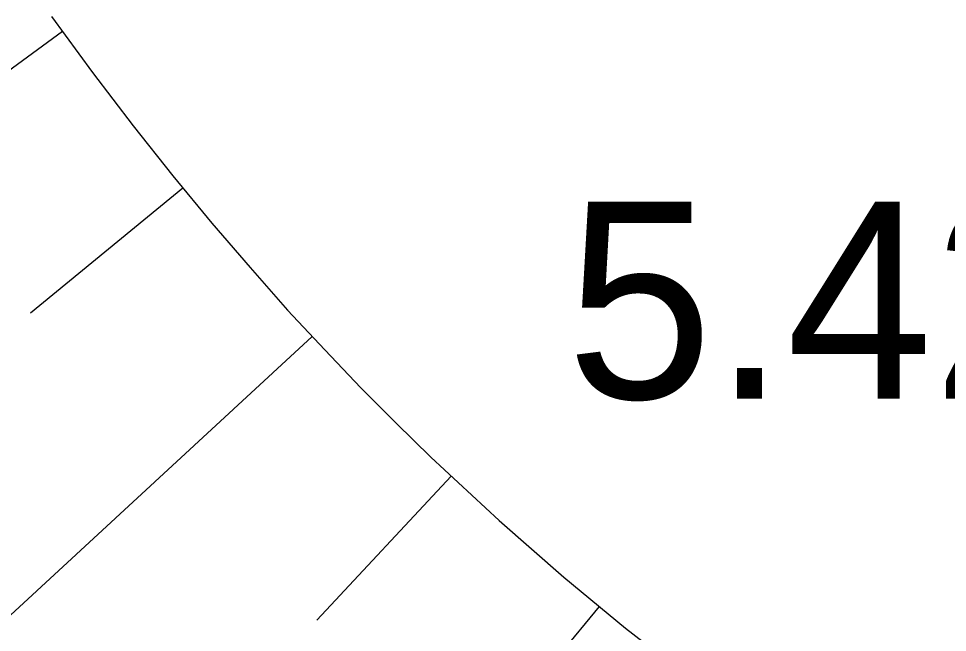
# Model space of a CAD drawing. Extents: x 519536 to 519949, y 326041 to 326519.
# Drawn here: x 519821.143 to 519823.498, y 326215.418 to 326216.976 of the extents above; entities that cross this region are included whole.
import ezdxf

# ---------------------------------------------------------------- set-up
doc = ezdxf.new("R2010")
doc.units = 0
for name, color, linetype in [('RELJ_AATZ_####_TKST_#', 7, 'Continuous'), ('RELJ_HORZ_PAMT_####_#', 7, 'Continuous'), ('RELJ_NOGA_####_####_#', 7, 'Continuous'), ('RELJ_NOGL_####_####_#', 7, 'Continuous')]:
    doc.layers.add(name, color=color, linetype=linetype)

msp = doc.modelspace()

# ---------------------------------------------------------------- linework, layer by layer
at = {"layer": 'RELJ_HORZ_PAMT_####_#'}
msp.add_spline([(519826.8905, 326212.0891), (519826.5705, 326211.929), (519826.1346, 326211.6743), (519825.7054, 326211.4081), (519825.489, 326211.278), (519825.2688, 326211.1539), (519824.6429, 326210.823), (519824.0005, 326210.5142), (519823.4965, 326210.3563), (519822.9688, 326210.2968), (519822.4338, 326210.306), (519822.1687, 326210.3271), (519821.9079, 326210.3543), (519821.6499, 326210.3944), (519821.3967, 326210.4591), (519821.1463, 326210.5524), (519820.8964, 326210.6786), (519820.1953, 326211.0809), (519819.4812, 326211.5037), (519819.137, 326211.7192), (519818.801, 326211.9465), (519818.4705, 326212.1835), (519818.1429, 326212.4282), (519817.8613, 326212.6611), (519817.6017, 326212.9154), (519817.3618, 326213.1909), (519817.139, 326213.4872), (519816.9685, 326213.7729), (519816.843, 326214.0781), (519816.7606, 326214.3908), (519816.7375, 326214.5517), (519816.7307, 326214.6334), (519816.7272, 326214.7158), (519816.7465, 326214.9884), (519816.7988, 326215.2584), (519816.9829, 326215.7797), (519817.4838, 326216.8395), (519817.5626, 326216.9982), (519817.6512, 326217.1545), (519817.8497, 326217.4617), (519818.2737, 326218.0681), (519818.5538, 326218.5439)], degree=3, dxfattribs=at)
at = {"layer": 'RELJ_NOGA_####_####_#'}
for p, q in [((519821.254, 326216.943), (519819.68, 326215.793)), ((519821.559, 326216.546), (519821.173, 326216.228)), ((519821.887, 326216.169), (519820.429, 326214.822)), ((519822.24, 326215.815), (519821.899, 326215.449)), ((519822.615, 326215.484), (519821.342, 326213.944))]:
    msp.add_line(p, q, dxfattribs=at)
msp.add_lwpolyline([(519821.226, 326216.981), (519821.33, 326216.839), (519821.433, 326216.704), (519821.534, 326216.577), (519821.633, 326216.457), (519821.73, 326216.344), (519821.825, 326216.236), (519821.919, 326216.135), (519822.011, 326216.039), (519822.1, 326215.949), (519822.188, 326215.863), (519822.361, 326215.702), (519822.525, 326215.558), (519822.682, 326215.429), (519822.831, 326215.313), (519822.972, 326215.208)], dxfattribs=at)
msp.add_lwpolyline([(519821.226, 326216.981), (519821.33, 326216.839), (519821.433, 326216.704), (519821.534, 326216.577), (519821.633, 326216.457), (519821.73, 326216.344), (519821.825, 326216.236), (519821.919, 326216.135), (519822.011, 326216.039), (519822.1, 326215.949), (519822.188, 326215.863), (519822.361, 326215.702), (519822.525, 326215.558), (519822.682, 326215.429), (519822.831, 326215.313), (519822.972, 326215.208)], dxfattribs=at)
msp.add_lwpolyline([(519821.226, 326216.981), (519821.33, 326216.839), (519821.433, 326216.704), (519821.534, 326216.577), (519821.633, 326216.457), (519821.73, 326216.344), (519821.825, 326216.236), (519821.919, 326216.135), (519822.011, 326216.039), (519822.1, 326215.949), (519822.188, 326215.863), (519822.361, 326215.702), (519822.525, 326215.558), (519822.682, 326215.429), (519822.831, 326215.313), (519822.972, 326215.208)], dxfattribs=at)
msp.add_lwpolyline([(519821.226, 326216.981), (519821.33, 326216.839), (519821.433, 326216.704), (519821.534, 326216.577), (519821.633, 326216.457), (519821.73, 326216.344), (519821.825, 326216.236), (519821.919, 326216.135), (519822.011, 326216.039), (519822.1, 326215.949), (519822.188, 326215.863), (519822.361, 326215.702), (519822.525, 326215.558), (519822.682, 326215.429), (519822.831, 326215.313), (519822.972, 326215.208)], dxfattribs=at)
msp.add_lwpolyline([(519821.226, 326216.981), (519821.33, 326216.839), (519821.433, 326216.704), (519821.534, 326216.577), (519821.633, 326216.457), (519821.73, 326216.344), (519821.825, 326216.236), (519821.919, 326216.135), (519822.011, 326216.039), (519822.1, 326215.949), (519822.188, 326215.863), (519822.361, 326215.702), (519822.525, 326215.558), (519822.682, 326215.429), (519822.831, 326215.313), (519822.972, 326215.208)], dxfattribs=at)
msp.add_lwpolyline([(519821.226, 326216.981), (519821.33, 326216.839), (519821.433, 326216.704), (519821.534, 326216.577), (519821.633, 326216.457), (519821.73, 326216.344), (519821.825, 326216.236), (519821.919, 326216.135), (519822.011, 326216.039), (519822.1, 326215.949), (519822.188, 326215.863), (519822.361, 326215.702), (519822.525, 326215.558), (519822.682, 326215.429), (519822.831, 326215.313), (519822.972, 326215.208)], dxfattribs=at)
msp.add_lwpolyline([(519821.226, 326216.981), (519821.33, 326216.839), (519821.433, 326216.704), (519821.534, 326216.577), (519821.633, 326216.457), (519821.73, 326216.344), (519821.825, 326216.236), (519821.919, 326216.135), (519822.011, 326216.039), (519822.1, 326215.949), (519822.188, 326215.863), (519822.361, 326215.702), (519822.525, 326215.558), (519822.682, 326215.429), (519822.831, 326215.313), (519822.972, 326215.208)], dxfattribs=at)
msp.add_lwpolyline([(519821.226, 326216.981), (519821.33, 326216.839), (519821.433, 326216.704), (519821.534, 326216.577), (519821.633, 326216.457), (519821.73, 326216.344), (519821.825, 326216.236), (519821.919, 326216.135), (519822.011, 326216.039), (519822.1, 326215.949), (519822.188, 326215.863), (519822.361, 326215.702), (519822.525, 326215.558), (519822.682, 326215.429), (519822.831, 326215.313), (519822.972, 326215.208)], dxfattribs=at)
msp.add_lwpolyline([(519821.226, 326216.981), (519821.33, 326216.839), (519821.433, 326216.704), (519821.534, 326216.577), (519821.633, 326216.457), (519821.73, 326216.344), (519821.825, 326216.236), (519821.919, 326216.135), (519822.011, 326216.039), (519822.1, 326215.949), (519822.188, 326215.863), (519822.361, 326215.702), (519822.525, 326215.558), (519822.682, 326215.429), (519822.831, 326215.313), (519822.972, 326215.208)], dxfattribs=at)
msp.add_lwpolyline([(519821.226, 326216.981), (519821.33, 326216.839), (519821.433, 326216.704), (519821.534, 326216.577), (519821.633, 326216.457), (519821.73, 326216.344), (519821.825, 326216.236), (519821.919, 326216.135), (519822.011, 326216.039), (519822.1, 326215.949), (519822.188, 326215.863), (519822.361, 326215.702), (519822.525, 326215.558), (519822.682, 326215.429), (519822.831, 326215.313), (519822.972, 326215.208)], dxfattribs=at)
msp.add_lwpolyline([(519821.226, 326216.981), (519821.33, 326216.839), (519821.433, 326216.704), (519821.534, 326216.577), (519821.633, 326216.457), (519821.73, 326216.344), (519821.825, 326216.236), (519821.919, 326216.135), (519822.011, 326216.039), (519822.1, 326215.949), (519822.188, 326215.863), (519822.361, 326215.702), (519822.525, 326215.558), (519822.682, 326215.429), (519822.831, 326215.313), (519822.972, 326215.208)], dxfattribs=at)
msp.add_lwpolyline([(519821.226, 326216.981), (519821.33, 326216.839), (519821.433, 326216.704), (519821.534, 326216.577), (519821.633, 326216.457), (519821.73, 326216.344), (519821.825, 326216.236), (519821.919, 326216.135), (519822.011, 326216.039), (519822.1, 326215.949), (519822.188, 326215.863), (519822.361, 326215.702), (519822.525, 326215.558), (519822.682, 326215.429), (519822.831, 326215.313), (519822.972, 326215.208)], dxfattribs=at)
msp.add_lwpolyline([(519821.226, 326216.981), (519821.33, 326216.839), (519821.433, 326216.704), (519821.534, 326216.577), (519821.633, 326216.457), (519821.73, 326216.344), (519821.825, 326216.236), (519821.919, 326216.135), (519822.011, 326216.039), (519822.1, 326215.949), (519822.188, 326215.863), (519822.361, 326215.702), (519822.525, 326215.558), (519822.682, 326215.429), (519822.831, 326215.313), (519822.972, 326215.208)], dxfattribs=at)
msp.add_lwpolyline([(519821.226, 326216.981), (519821.33, 326216.839), (519821.433, 326216.704), (519821.534, 326216.577), (519821.633, 326216.457), (519821.73, 326216.344), (519821.825, 326216.236), (519821.919, 326216.135), (519822.011, 326216.039), (519822.1, 326215.949), (519822.188, 326215.863), (519822.361, 326215.702), (519822.525, 326215.558), (519822.682, 326215.429), (519822.831, 326215.313), (519822.972, 326215.208)], dxfattribs=at)
msp.add_lwpolyline([(519821.226, 326216.981), (519821.33, 326216.839), (519821.433, 326216.704), (519821.534, 326216.577), (519821.633, 326216.457), (519821.73, 326216.344), (519821.825, 326216.236), (519821.919, 326216.135), (519822.011, 326216.039), (519822.1, 326215.949), (519822.188, 326215.863), (519822.361, 326215.702), (519822.525, 326215.558), (519822.682, 326215.429), (519822.831, 326215.313), (519822.972, 326215.208)], dxfattribs=at)
msp.add_lwpolyline([(519821.226, 326216.981), (519821.33, 326216.839), (519821.433, 326216.704), (519821.534, 326216.577), (519821.633, 326216.457), (519821.73, 326216.344), (519821.825, 326216.236), (519821.919, 326216.135), (519822.011, 326216.039), (519822.1, 326215.949), (519822.188, 326215.863), (519822.361, 326215.702), (519822.525, 326215.558), (519822.682, 326215.429), (519822.831, 326215.313), (519822.972, 326215.208)], dxfattribs=at)
msp.add_lwpolyline([(519821.226, 326216.981), (519821.33, 326216.839), (519821.433, 326216.704), (519821.534, 326216.577), (519821.633, 326216.457), (519821.73, 326216.344), (519821.825, 326216.236), (519821.919, 326216.135), (519822.011, 326216.039), (519822.1, 326215.949), (519822.188, 326215.863), (519822.361, 326215.702), (519822.525, 326215.558), (519822.682, 326215.429), (519822.831, 326215.313), (519822.972, 326215.208)], dxfattribs=at)
msp.add_lwpolyline([(519821.226, 326216.981), (519821.33, 326216.839), (519821.433, 326216.704), (519821.534, 326216.577), (519821.633, 326216.457), (519821.73, 326216.344), (519821.825, 326216.236), (519821.919, 326216.135), (519822.011, 326216.039), (519822.1, 326215.949), (519822.188, 326215.863), (519822.361, 326215.702), (519822.525, 326215.558), (519822.682, 326215.429), (519822.831, 326215.313), (519822.972, 326215.208)], dxfattribs=at)
msp.add_lwpolyline([(519821.226, 326216.981), (519821.33, 326216.839), (519821.433, 326216.704), (519821.534, 326216.577), (519821.633, 326216.457), (519821.73, 326216.344), (519821.825, 326216.236), (519821.919, 326216.135), (519822.011, 326216.039), (519822.1, 326215.949), (519822.188, 326215.863), (519822.361, 326215.702), (519822.525, 326215.558), (519822.682, 326215.429), (519822.831, 326215.313), (519822.972, 326215.208)], dxfattribs=at)
msp.add_lwpolyline([(519821.226, 326216.981), (519821.33, 326216.839), (519821.433, 326216.704), (519821.534, 326216.577), (519821.633, 326216.457), (519821.73, 326216.344), (519821.825, 326216.236), (519821.919, 326216.135), (519822.011, 326216.039), (519822.1, 326215.949), (519822.188, 326215.863), (519822.361, 326215.702), (519822.525, 326215.558), (519822.682, 326215.429), (519822.831, 326215.313), (519822.972, 326215.208)], dxfattribs=at)
msp.add_lwpolyline([(519821.226, 326216.981), (519821.33, 326216.839), (519821.433, 326216.704), (519821.534, 326216.577), (519821.633, 326216.457), (519821.73, 326216.344), (519821.825, 326216.236), (519821.919, 326216.135), (519822.011, 326216.039), (519822.1, 326215.949), (519822.188, 326215.863), (519822.361, 326215.702), (519822.525, 326215.558), (519822.682, 326215.429), (519822.831, 326215.313), (519822.972, 326215.208)], dxfattribs=at)
msp.add_lwpolyline([(519821.226, 326216.981), (519821.33, 326216.839), (519821.433, 326216.704), (519821.534, 326216.577), (519821.633, 326216.457), (519821.73, 326216.344), (519821.825, 326216.236), (519821.919, 326216.135), (519822.011, 326216.039), (519822.1, 326215.949), (519822.188, 326215.863), (519822.361, 326215.702), (519822.525, 326215.558), (519822.682, 326215.429), (519822.831, 326215.313), (519822.972, 326215.208)], dxfattribs=at)
msp.add_lwpolyline([(519821.226, 326216.981), (519821.33, 326216.839), (519821.433, 326216.704), (519821.534, 326216.577), (519821.633, 326216.457), (519821.73, 326216.344), (519821.825, 326216.236), (519821.919, 326216.135), (519822.011, 326216.039), (519822.1, 326215.949), (519822.188, 326215.863), (519822.361, 326215.702), (519822.525, 326215.558), (519822.682, 326215.429), (519822.831, 326215.313), (519822.972, 326215.208)], dxfattribs=at)
msp.add_lwpolyline([(519821.226, 326216.981), (519821.33, 326216.839), (519821.433, 326216.704), (519821.534, 326216.577), (519821.633, 326216.457), (519821.73, 326216.344), (519821.825, 326216.236), (519821.919, 326216.135), (519822.011, 326216.039), (519822.1, 326215.949), (519822.188, 326215.863), (519822.361, 326215.702), (519822.525, 326215.558), (519822.682, 326215.429), (519822.831, 326215.313), (519822.972, 326215.208)], dxfattribs=at)
msp.add_lwpolyline([(519821.226, 326216.981), (519821.33, 326216.839), (519821.433, 326216.704), (519821.534, 326216.577), (519821.633, 326216.457), (519821.73, 326216.344), (519821.825, 326216.236), (519821.919, 326216.135), (519822.011, 326216.039), (519822.1, 326215.949), (519822.188, 326215.863), (519822.361, 326215.702), (519822.525, 326215.558), (519822.682, 326215.429), (519822.831, 326215.313), (519822.972, 326215.208)], dxfattribs=at)
msp.add_lwpolyline([(519821.226, 326216.981), (519821.33, 326216.839), (519821.433, 326216.704), (519821.534, 326216.577), (519821.633, 326216.457), (519821.73, 326216.344), (519821.825, 326216.236), (519821.919, 326216.135), (519822.011, 326216.039), (519822.1, 326215.949), (519822.188, 326215.863), (519822.361, 326215.702), (519822.525, 326215.558), (519822.682, 326215.429), (519822.831, 326215.313), (519822.972, 326215.208)], dxfattribs=at)
msp.add_lwpolyline([(519821.226, 326216.981), (519821.33, 326216.839), (519821.433, 326216.704), (519821.534, 326216.577), (519821.633, 326216.457), (519821.73, 326216.344), (519821.825, 326216.236), (519821.919, 326216.135), (519822.011, 326216.039), (519822.1, 326215.949), (519822.188, 326215.863), (519822.361, 326215.702), (519822.525, 326215.558), (519822.682, 326215.429), (519822.831, 326215.313), (519822.972, 326215.208)], dxfattribs=at)
msp.add_lwpolyline([(519821.226, 326216.981), (519821.33, 326216.839), (519821.433, 326216.704), (519821.534, 326216.577), (519821.633, 326216.457), (519821.73, 326216.344), (519821.825, 326216.236), (519821.919, 326216.135), (519822.011, 326216.039), (519822.1, 326215.949), (519822.188, 326215.863), (519822.361, 326215.702), (519822.525, 326215.558), (519822.682, 326215.429), (519822.831, 326215.313), (519822.972, 326215.208)], dxfattribs=at)
msp.add_lwpolyline([(519821.226, 326216.981), (519821.33, 326216.839), (519821.433, 326216.704), (519821.534, 326216.577), (519821.633, 326216.457), (519821.73, 326216.344), (519821.825, 326216.236), (519821.919, 326216.135), (519822.011, 326216.039), (519822.1, 326215.949), (519822.188, 326215.863), (519822.361, 326215.702), (519822.525, 326215.558), (519822.682, 326215.429), (519822.831, 326215.313), (519822.972, 326215.208)], dxfattribs=at)
msp.add_lwpolyline([(519821.226, 326216.981), (519821.33, 326216.839), (519821.433, 326216.704), (519821.534, 326216.577), (519821.633, 326216.457), (519821.73, 326216.344), (519821.825, 326216.236), (519821.919, 326216.135), (519822.011, 326216.039), (519822.1, 326215.949), (519822.188, 326215.863), (519822.361, 326215.702), (519822.525, 326215.558), (519822.682, 326215.429), (519822.831, 326215.313), (519822.972, 326215.208)], dxfattribs=at)
msp.add_lwpolyline([(519821.226, 326216.981), (519821.33, 326216.839), (519821.433, 326216.704), (519821.534, 326216.577), (519821.633, 326216.457), (519821.73, 326216.344), (519821.825, 326216.236), (519821.919, 326216.135), (519822.011, 326216.039), (519822.1, 326215.949), (519822.188, 326215.863), (519822.361, 326215.702), (519822.525, 326215.558), (519822.682, 326215.429), (519822.831, 326215.313), (519822.972, 326215.208)], dxfattribs=at)
msp.add_lwpolyline([(519821.226, 326216.981), (519821.33, 326216.839), (519821.433, 326216.704), (519821.534, 326216.577), (519821.633, 326216.457), (519821.73, 326216.344), (519821.825, 326216.236), (519821.919, 326216.135), (519822.011, 326216.039), (519822.1, 326215.949), (519822.188, 326215.863), (519822.361, 326215.702), (519822.525, 326215.558), (519822.682, 326215.429), (519822.831, 326215.313), (519822.972, 326215.208)], dxfattribs=at)
msp.add_lwpolyline([(519821.226, 326216.981), (519821.33, 326216.839), (519821.433, 326216.704), (519821.534, 326216.577), (519821.633, 326216.457), (519821.73, 326216.344), (519821.825, 326216.236), (519821.919, 326216.135), (519822.011, 326216.039), (519822.1, 326215.949), (519822.188, 326215.863), (519822.361, 326215.702), (519822.525, 326215.558), (519822.682, 326215.429), (519822.831, 326215.313), (519822.972, 326215.208)], dxfattribs=at)
msp.add_lwpolyline([(519821.226, 326216.981), (519821.33, 326216.839), (519821.433, 326216.704), (519821.534, 326216.577), (519821.633, 326216.457), (519821.73, 326216.344), (519821.825, 326216.236), (519821.919, 326216.135), (519822.011, 326216.039), (519822.1, 326215.949), (519822.188, 326215.863), (519822.361, 326215.702), (519822.525, 326215.558), (519822.682, 326215.429), (519822.831, 326215.313), (519822.972, 326215.208)], dxfattribs=at)
msp.add_lwpolyline([(519821.226, 326216.981), (519821.33, 326216.839), (519821.433, 326216.704), (519821.534, 326216.577), (519821.633, 326216.457), (519821.73, 326216.344), (519821.825, 326216.236), (519821.919, 326216.135), (519822.011, 326216.039), (519822.1, 326215.949), (519822.188, 326215.863), (519822.361, 326215.702), (519822.525, 326215.558), (519822.682, 326215.429), (519822.831, 326215.313), (519822.972, 326215.208)], dxfattribs=at)
msp.add_lwpolyline([(519821.226, 326216.981), (519821.33, 326216.839), (519821.433, 326216.704), (519821.534, 326216.577), (519821.633, 326216.457), (519821.73, 326216.344), (519821.825, 326216.236), (519821.919, 326216.135), (519822.011, 326216.039), (519822.1, 326215.949), (519822.188, 326215.863), (519822.361, 326215.702), (519822.525, 326215.558), (519822.682, 326215.429), (519822.831, 326215.313), (519822.972, 326215.208)], dxfattribs=at)
msp.add_lwpolyline([(519821.226, 326216.981), (519821.33, 326216.839), (519821.433, 326216.704), (519821.534, 326216.577), (519821.633, 326216.457), (519821.73, 326216.344), (519821.825, 326216.236), (519821.919, 326216.135), (519822.011, 326216.039), (519822.1, 326215.949), (519822.188, 326215.863), (519822.361, 326215.702), (519822.525, 326215.558), (519822.682, 326215.429), (519822.831, 326215.313), (519822.972, 326215.208)], dxfattribs=at)
msp.add_lwpolyline([(519821.226, 326216.981), (519821.33, 326216.839), (519821.433, 326216.704), (519821.534, 326216.577), (519821.633, 326216.457), (519821.73, 326216.344), (519821.825, 326216.236), (519821.919, 326216.135), (519822.011, 326216.039), (519822.1, 326215.949), (519822.188, 326215.863), (519822.361, 326215.702), (519822.525, 326215.558), (519822.682, 326215.429), (519822.831, 326215.313), (519822.972, 326215.208)], dxfattribs=at)
msp.add_lwpolyline([(519821.226, 326216.981), (519821.33, 326216.839), (519821.433, 326216.704), (519821.534, 326216.577), (519821.633, 326216.457), (519821.73, 326216.344), (519821.825, 326216.236), (519821.919, 326216.135), (519822.011, 326216.039), (519822.1, 326215.949), (519822.188, 326215.863), (519822.361, 326215.702), (519822.525, 326215.558), (519822.682, 326215.429), (519822.831, 326215.313), (519822.972, 326215.208)], dxfattribs=at)
msp.add_lwpolyline([(519821.226, 326216.981), (519821.33, 326216.839), (519821.433, 326216.704), (519821.534, 326216.577), (519821.633, 326216.457), (519821.73, 326216.344), (519821.825, 326216.236), (519821.919, 326216.135), (519822.011, 326216.039), (519822.1, 326215.949), (519822.188, 326215.863), (519822.361, 326215.702), (519822.525, 326215.558), (519822.682, 326215.429), (519822.831, 326215.313), (519822.972, 326215.208)], dxfattribs=at)
msp.add_lwpolyline([(519821.226, 326216.981), (519821.33, 326216.839), (519821.433, 326216.704), (519821.534, 326216.577), (519821.633, 326216.457), (519821.73, 326216.344), (519821.825, 326216.236), (519821.919, 326216.135), (519822.011, 326216.039), (519822.1, 326215.949), (519822.188, 326215.863), (519822.361, 326215.702), (519822.525, 326215.558), (519822.682, 326215.429), (519822.831, 326215.313), (519822.972, 326215.208)], dxfattribs=at)
msp.add_lwpolyline([(519821.226, 326216.981), (519821.33, 326216.839), (519821.433, 326216.704), (519821.534, 326216.577), (519821.633, 326216.457), (519821.73, 326216.344), (519821.825, 326216.236), (519821.919, 326216.135), (519822.011, 326216.039), (519822.1, 326215.949), (519822.188, 326215.863), (519822.361, 326215.702), (519822.525, 326215.558), (519822.682, 326215.429), (519822.831, 326215.313), (519822.972, 326215.208)], dxfattribs=at)
msp.add_lwpolyline([(519821.226, 326216.981), (519821.33, 326216.839), (519821.433, 326216.704), (519821.534, 326216.577), (519821.633, 326216.457), (519821.73, 326216.344), (519821.825, 326216.236), (519821.919, 326216.135), (519822.011, 326216.039), (519822.1, 326215.949), (519822.188, 326215.863), (519822.361, 326215.702), (519822.525, 326215.558), (519822.682, 326215.429), (519822.831, 326215.313), (519822.972, 326215.208)], dxfattribs=at)
msp.add_lwpolyline([(519821.226, 326216.981), (519821.33, 326216.839), (519821.433, 326216.704), (519821.534, 326216.577), (519821.633, 326216.457), (519821.73, 326216.344), (519821.825, 326216.236), (519821.919, 326216.135), (519822.011, 326216.039), (519822.1, 326215.949), (519822.188, 326215.863), (519822.361, 326215.702), (519822.525, 326215.558), (519822.682, 326215.429), (519822.831, 326215.313), (519822.972, 326215.208)], dxfattribs=at)
msp.add_lwpolyline([(519821.226, 326216.981), (519821.33, 326216.839), (519821.433, 326216.704), (519821.534, 326216.577), (519821.633, 326216.457), (519821.73, 326216.344), (519821.825, 326216.236), (519821.919, 326216.135), (519822.011, 326216.039), (519822.1, 326215.949), (519822.188, 326215.863), (519822.361, 326215.702), (519822.525, 326215.558), (519822.682, 326215.429), (519822.831, 326215.313), (519822.972, 326215.208)], dxfattribs=at)
msp.add_lwpolyline([(519821.226, 326216.981), (519821.33, 326216.839), (519821.433, 326216.704), (519821.534, 326216.577), (519821.633, 326216.457), (519821.73, 326216.344), (519821.825, 326216.236), (519821.919, 326216.135), (519822.011, 326216.039), (519822.1, 326215.949), (519822.188, 326215.863), (519822.361, 326215.702), (519822.525, 326215.558), (519822.682, 326215.429), (519822.831, 326215.313), (519822.972, 326215.208)], dxfattribs=at)
msp.add_lwpolyline([(519821.226, 326216.981), (519821.33, 326216.839), (519821.433, 326216.704), (519821.534, 326216.577), (519821.633, 326216.457), (519821.73, 326216.344), (519821.825, 326216.236), (519821.919, 326216.135), (519822.011, 326216.039), (519822.1, 326215.949), (519822.188, 326215.863), (519822.361, 326215.702), (519822.525, 326215.558), (519822.682, 326215.429), (519822.831, 326215.313), (519822.972, 326215.208)], dxfattribs=at)
msp.add_lwpolyline([(519821.226, 326216.981), (519821.33, 326216.839), (519821.433, 326216.704), (519821.534, 326216.577), (519821.633, 326216.457), (519821.73, 326216.344), (519821.825, 326216.236), (519821.919, 326216.135), (519822.011, 326216.039), (519822.1, 326215.949), (519822.188, 326215.863), (519822.361, 326215.702), (519822.525, 326215.558), (519822.682, 326215.429), (519822.831, 326215.313), (519822.972, 326215.208)], dxfattribs=at)
at = {"layer": 'RELJ_NOGL_####_####_#'}
msp.add_spline([(519829.077, 326228.426), (519825.145, 326228.435), (519820.941, 326226.28), (519818.428, 326220.636), (519820.325, 326214.941), (519824.26, 326212.479)], degree=3, dxfattribs=at)

# ---------------------------------------------------------------- texts
at = {"layer": 'RELJ_AATZ_####_TKST_#'}
msp.add_text('5.42', height=0.5, dxfattribs=at).set_placement((519822.5314, 326216.0116))

doc.saveas('drawing.dxf')
